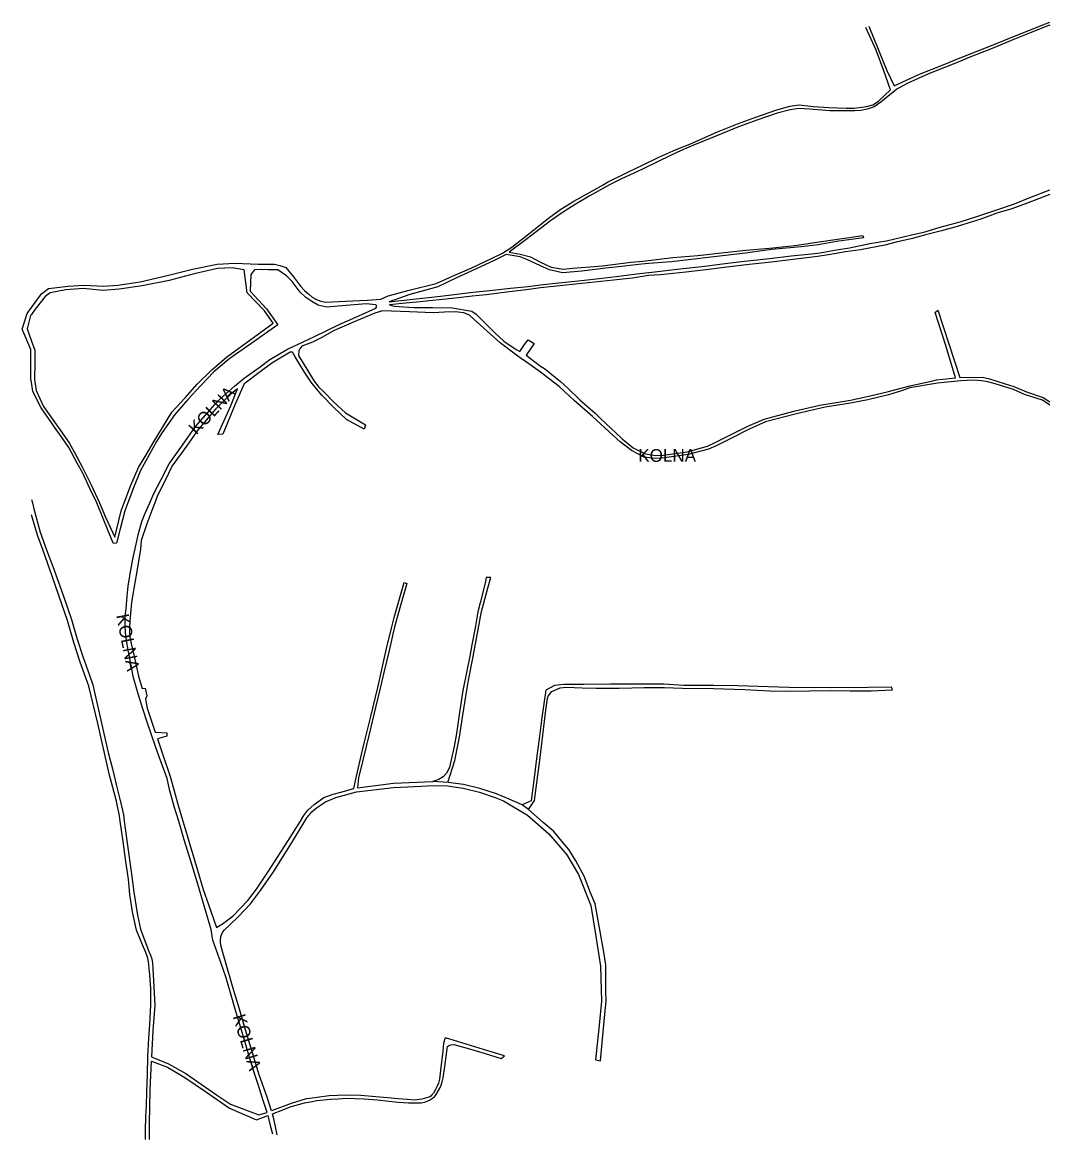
# Model space of a CAD drawing. Extents: x -304109 to -273954, y 21500 to 39796.
# Drawn here: x -301607 to -300800, y 28505 to 29378 of the extents above; entities that cross this region are included whole.
import ezdxf

# ---------------------------------------------------------------- set-up
doc = ezdxf.new("R2010")
doc.units = 0
doc.layers.add('krawedzie_ulic', color=7, linetype='Continuous')
doc.layers.add('nazwy_ulic', color=7, linetype='Continuous')

msp = doc.modelspace()

# ---------------------------------------------------------------- linework, layer by layer
at = {"layer": 'krawedzie_ulic'}
for points in [[(-300800, 29375.362), (-300803.619, 29374.008), (-300815.985, 29369.077), (-300827.818, 29364.198), (-300845.288, 29357.072), (-300862.758, 29350.123), (-300871.949, 29346.368), (-300881.954, 29342.306), (-300892.669, 29338.014), (-300900.515, 29334.771), (-300912.144, 29329.588), (-300920.165, 29324.92), (-300932.673, 29314.705), (-300938.002, 29311.034), (-300943.488, 29309.193), (-300948.314, 29308.319), (-300953.269, 29307.901), (-300959.673, 29307.989), (-300972.786, 29307.935), (-300988.647, 29309.248), (-300997.06, 29309.89), (-301003.97, 29308.859), (-301014.231, 29306.169), (-301030.179, 29300.57), (-301044.578, 29295.432), (-301062.352, 29288.152), (-301081.777, 29280.259), (-301092.466, 29275.586), (-301106.709, 29268.619), (-301120.037, 29262.06), (-301136.566, 29254.528), (-301145.985, 29250), (-301161.805, 29240.945), (-301172.943, 29234.539), (-301182.709, 29228.212), (-301192.221, 29221.682), (-301200, 29215.657), (-301211.432, 29206.854), (-301224.678, 29196.888), (-301216.042, 29195.386), (-301207.992, 29193.328), (-301200, 29189.135), (-301191.696, 29185.321), (-301182.19, 29183.744), (-301174.696, 29184.373), (-301151.299, 29186.364), (-301129.074, 29189.19), (-301119.624, 29190.027), (-301096.153, 29192.73), (-301076.542, 29194.279), (-301060.234, 29196.2), (-301038.694, 29198.542), (-301020.124, 29200.063), (-301000.234, 29202.274), (-300982.913, 29204.935), (-300946.947, 29210.109), (-300946.282, 29208.281), (-300967.592, 29205.355), (-300982.068, 29202.676), (-300995.404, 29201.295), (-301018.597, 29199.178), (-301039.069, 29196.305), (-301057.18, 29194.099), (-301077.221, 29191.685), (-301097.186, 29189.322), (-301114.969, 29187.981)], [(-300942.197, 29374.496), (-300934.943, 29356.497), (-300928.149, 29339.742), (-300922.33, 29327.533), (-300902.4, 29336.825), (-300883.787, 29344.208), (-300871.802, 29349.011), (-300849.736, 29357.799), (-300836.202, 29363.215), (-300818.504, 29370.266), (-300803.344, 29376.295), (-300800, 29377.624)], [(-301173.813, 29236.925), (-301161.685, 29243.791), (-301150.915, 29250), (-301147.514, 29252.015), (-301131.037, 29260.029), (-301119.866, 29265.312), (-301107.756, 29271.36), (-301093.589, 29277.692), (-301082.822, 29281.806), (-301063.272, 29290.462), (-301061.037, 29291.433), (-301045.243, 29297.717), (-301030.997, 29303.135), (-301014.389, 29308.735), (-301004.204, 29311.603), (-300996.989, 29312.635), (-300987.609, 29311.588), (-300985.703, 29311.439), (-300973.529, 29310.576), (-300959.932, 29310.072), (-300953.807, 29310.111), (-300944.026, 29311.402), (-300939.048, 29312.785), (-300934.479, 29315.641), (-300925.043, 29324.478), (-300930.334, 29339.331), (-300936.467, 29355.757), (-300944.482, 29373.348)], [(-301193.114, 29183.234), (-301200, 29186.163), (-301210.769, 29191.33), (-301216.049, 29193.303), (-301227.149, 29195.27), (-301236.364, 29190.397), (-301254.587, 29181.972), (-301266.039, 29176.877), (-301280.649, 29169.812), (-301302.727, 29163.634), (-301319.061, 29157.844), (-301300.172, 29160.018), (-301278.765, 29162.514), (-301267.884, 29163.8), (-301253.215, 29165.505), (-301239.843, 29166.909), (-301223.547, 29168.685), (-301209.895, 29170.14), (-301200, 29171.276), (-301188.31, 29172.548), (-301175.482, 29173.927), (-301165.423, 29175.02), (-301154.069, 29176.294), (-301140.632, 29177.904), (-301124.528, 29179.901), (-301110.252, 29181.665), (-301095.113, 29183.33), (-301083.175, 29184.733), (-301071.007, 29186.06), (-301057.012, 29187.925), (-301042.126, 29189.589), (-301020.256, 29192.058), (-301003.212, 29194.16), (-300987.209, 29195.776), (-300980.299, 29196.48), (-300969.048, 29198.44), (-300957.315, 29200.426), (-300941.417, 29203.77), (-300928.413, 29205.785), (-300908.683, 29210.714), (-300899.058, 29212.593), (-300886.034, 29216.692), (-300870.469, 29220.899), (-300856.505, 29225.28), (-300842.339, 29229.915), (-300827.792, 29234.831), (-300814.822, 29240.15), (-300800.023, 29245.854)], [(-300800, 29242.271), (-300817.707, 29235.441), (-300829.816, 29231.116), (-300841.698, 29227.528), (-300854.238, 29222.872), (-300861.017, 29220.796), (-300872.746, 29217.26), (-300885.137, 29213.823), (-300897.681, 29210.488), (-300907.812, 29207.845), (-300920.636, 29204.814), (-300929.625, 29202.58), (-300948.773, 29198.872), (-300960.609, 29197.14), (-300973.74, 29194.921), (-300982.502, 29193.501), (-301001.629, 29191.14), (-301018.699, 29189.216), (-301036.277, 29187.342), (-301053.626, 29185.291), (-301072.295, 29182.956), (-301085.834, 29181.372), (-301105.723, 29179.06), (-301115.149, 29178.655), (-301127.695, 29176.641), (-301142.708, 29175.052), (-301157.72, 29173.363), (-301172.631, 29171.775), (-301189.93, 29169.977), (-301200, 29168.863), (-301211.047, 29167.374), (-301222.437, 29166.065), (-301230.751, 29164.975), (-301242.7, 29163.565), (-301253.886, 29162.357), (-301266.75, 29160.875), (-301279.588, 29159.469), (-301294.638, 29157.892), (-301308.773, 29156.591), (-301318.586, 29155.506), (-301314.904, 29154.554), (-301299.71, 29153.463), (-301284.792, 29153.414), (-301269.442, 29153.186), (-301253.973, 29150.697), (-301250.677, 29148.273), (-301235.881, 29133.642), (-301228.811, 29127.167), (-301219.149, 29120.504), (-301216.409, 29118.946), (-301212.681, 29124.548), (-301209.747, 29128.197), (-301204.953, 29125.285), (-301211.437, 29115.957), (-301200, 29107.536), (-301196.957, 29105.594), (-301184.252, 29095.386), (-301178.929, 29090.393), (-301169.123, 29081.016), (-301160.897, 29073.668), (-301157.23, 29070.501), (-301152.645, 29066.167), (-301140.929, 29055.042), (-301135.835, 29050.227), (-301127.179, 29043.362), (-301117.511, 29038.584), (-301109.759, 29037.384), (-301103.331, 29037.502), (-301084.992, 29040.09), (-301068.844, 29044.603), (-301063.337, 29047.26), (-301037.199, 29060.362), (-301024.305, 29065.756), (-300999.904, 29072.247), (-300980.63, 29076.794), (-300956.451, 29080.667), (-300944.414, 29083.391), (-300927.655, 29087.347), (-300910.033, 29092.093), (-300891.774, 29095.824), (-300889.108, 29096.593), (-300873.994, 29098.283), (-300881.605, 29123.7), (-300890.03, 29149.623), (-300887.901, 29151.458), (-300879.245, 29124.926), (-300870.641, 29098.495), (-300853.211, 29098.742), (-300848.279, 29097.764), (-300835.005, 29093.656), (-300828.19, 29091.437), (-300818.321, 29087.345), (-300805.275, 29082.855), (-300800, 29079.439)], [(-301229.839, 29196.32), (-301222.684, 29200.845), (-301209.232, 29211.369), (-301200, 29218.706), (-301193.827, 29223.66), (-301184.138, 29230.648), (-301173.813, 29236.925)], [(-301368.385, 29135.217), (-301358.153, 29140.113), (-301345.123, 29145.913), (-301329.42, 29153.077), (-301328.924, 29153.68), (-301328.784, 29154.449), (-301329.037, 29155.188), (-301329.463, 29155.617), (-301336.906, 29156.48), (-301352.769, 29155.16), (-301368.148, 29153.838), (-301374.7, 29155.434), (-301379.825, 29158.246), (-301384.441, 29161.385), (-301388.85, 29165.566), (-301395.152, 29173.843), (-301399.738, 29178.329), (-301406.483, 29183.026), (-301413.726, 29183.075), (-301420.003, 29183.248), (-301424.73, 29183.111), (-301427.511, 29179.538), (-301428.086, 29166.304), (-301415.219, 29152.594), (-301406.313, 29140.015), (-301414.285, 29134.402), (-301427.505, 29124.918), (-301440.545, 29115.993), (-301445.155, 29112.604), (-301456.749, 29102.963), (-301467.024, 29092.352), (-301476.996, 29081.181), (-301487.351, 29069.452), (-301497.281, 29055.335), (-301501.776, 29048.312), (-301510.339, 29032.488), (-301514.173, 29025.412), (-301519.858, 29011.941), (-301524.368, 29000), (-301526.718, 28993.706), (-301530.163, 28979.563), (-301533.035, 28968.493), (-301535.604, 28968.021), (-301536.861, 28971.001), (-301543.014, 28986.407), (-301548.689, 29000), (-301554.066, 29011.418), (-301559.722, 29023.275), (-301564.068, 29031.342), (-301570.51, 29043.532), (-301577.746, 29053.869), (-301580.479, 29057.765), (-301583.515, 29061.992), (-301592.446, 29074.825), (-301598.786, 29087.421), (-301600, 29094.868), (-301600.503, 29097.44), (-301600.489, 29110.474), (-301600.462, 29120.484), (-301607.221, 29136.372), (-301603.428, 29148.824), (-301600, 29153.502), (-301591.963, 29164.247), (-301586.486, 29168.37), (-301571.206, 29170.149), (-301558.699, 29171.15), (-301543.148, 29170.388), (-301532.116, 29171.114), (-301514.598, 29173.75), (-301493.337, 29178.609), (-301473.447, 29183.574), (-301454.095, 29187.525), (-301440.242, 29188.217), (-301421.895, 29187.572), (-301409.112, 29187.556), (-301404.922, 29186.501), (-301400.124, 29184.885), (-301394.149, 29177.574), (-301388.58, 29170.316), (-301385.592, 29166.953), (-301382.12, 29164.045), (-301379.331, 29161.75), (-301376.135, 29159.91), (-301372.657, 29158.527), (-301368.746, 29157.778), (-301353.139, 29158.565), (-301336.211, 29159.323), (-301325.586, 29159.949), (-301319.834, 29162.572), (-301303.25, 29167.218), (-301282.013, 29172.28), (-301266.769, 29179.166), (-301254.121, 29184.612), (-301237.934, 29192.257), (-301229.839, 29196.32)], [(-301600, 29148.065), (-301600.679, 29147.265), (-301603.353, 29136.857), (-301600, 29127.183), (-301597.413, 29119.909), (-301597.393, 29110.229), (-301597.561, 29097.071), (-301596.369, 29088.251), (-301590.512, 29075.835), (-301578.872, 29059.462), (-301570.22, 29047.087), (-301566.353, 29040.088), (-301559.911, 29027.899), (-301553.168, 29014.26), (-301546.503, 29000), (-301541.682, 28988.765), (-301534.539, 28973.024), (-301529.588, 28993.922), (-301527.189, 29000), (-301521.834, 29013.853), (-301515.996, 29027.832), (-301509.149, 29039.089), (-301504.295, 29047.228), (-301489.632, 29071.264), (-301479.329, 29082.636), (-301469.664, 29093.402), (-301458.319, 29104.543), (-301446.624, 29114.387), (-301440.025, 29119.497), (-301428.284, 29127.741), (-301410.197, 29141.248), (-301416.902, 29150.948), (-301430.606, 29165.042), (-301432.811, 29183.162), (-301442.21, 29184.565), (-301453.902, 29184.146), (-301472.162, 29179.963), (-301491.773, 29174.793), (-301512.905, 29170.67), (-301530.958, 29167.859), (-301543.871, 29166.859), (-301559.318, 29168.332), (-301572.994, 29167.513), (-301585.352, 29165.165), (-301589.072, 29162.256), (-301596.956, 29152.12), (-301600, 29148.065)], [(-301114.969, 29187.981), (-301120.71, 29187.61), (-301133.97, 29186.052), (-301148.703, 29184.363), (-301167.525, 29182.155), (-301182.843, 29180.82), (-301193.114, 29183.234)], [(-300956.496, 29078.253), (-300976.434, 29075.28), (-300999.086, 29070.09), (-301023.207, 29063.599), (-301036.049, 29057.849), (-301048.966, 29051.362), (-301062.213, 29044.9), (-301068.025, 29042.217), (-301084.047, 29038.136), (-301102.588, 29035.395), (-301109.981, 29034.843), (-301118.673, 29035.913), (-301128.647, 29041.148), (-301137.557, 29047.986), (-301143.211, 29053.232), (-301159.154, 29067.879), (-301173.746, 29080.471), (-301185.538, 29091.494), (-301200, 29102.837), (-301209.298, 29109.294), (-301217.971, 29115.293), (-301231.712, 29125.703), (-301247.146, 29139.573), (-301252.164, 29144.213), (-301255.762, 29147.527), (-301260.381, 29149.397), (-301267.038, 29150.104), (-301275.374, 29149.852), (-301284.321, 29149.424), (-301303.074, 29150.196), (-301324.318, 29150.875), (-301330.322, 29148.99), (-301344.649, 29142.939), (-301362.081, 29135.476), (-301371.883, 29130.072), (-301379.138, 29126.183), (-301387.458, 29123.136), (-301389.015, 29121.007), (-301389.96, 29119.359), (-301390.149, 29115.879), (-301382.918, 29103.814), (-301377.861, 29095.643), (-301374.114, 29091.058), (-301370.237, 29087.336), (-301362.512, 29079.207), (-301353.16, 29070.742), (-301337.433, 29061.317), (-301338.715, 29057.841), (-301352.592, 29065.482), (-301362.601, 29075.143), (-301371.568, 29084.394), (-301376.025, 29089.616), (-301380.252, 29094.914), (-301385.463, 29102.705), (-301392.719, 29114.719), (-301394.919, 29118.334), (-301396.85, 29118.391), (-301411.033, 29109.698), (-301421.223, 29102.11), (-301432.175, 29094.194), (-301432.991, 29093.562), (-301440.03, 29077.529), (-301449.634, 29054.036), (-301453.472, 29053.794), (-301443.67, 29075.763), (-301438.111, 29089.641), (-301440.073, 29088.072), (-301443.436, 29085.517), (-301449.758, 29079.187), (-301455.367, 29073.591), (-301463.988, 29063.482), (-301468.937, 29057.757), (-301478.127, 29044.628), (-301489.332, 29029.168), (-301495.522, 29016.613), (-301500.867, 29005.884), (-301502.943, 29000), (-301505.296, 28994.118), (-301509.41, 28983.562), (-301513.842, 28970.516), (-301514.204, 28963.731), (-301516.972, 28947.678), (-301520.703, 28926.826), (-301521.285, 28921.744), (-301522.456, 28910.336), (-301522.634, 28907.881), (-301522.855, 28901.086), (-301522.877, 28898.971), (-301522.619, 28894.781), (-301521.964, 28890.634), (-301519.622, 28880.558), (-301515.761, 28864.043), (-301512.96, 28854.32), (-301510.571, 28854.513), (-301509.404, 28848.483)], [(-301432.799, 29097.981), (-301420.343, 29106.934), (-301412.651, 29112.599), (-301398.901, 29120.76), (-301386.558, 29126.436), (-301377.701, 29130.624), (-301368.385, 29135.217)], [(-301600, 29002.752), (-301599.186, 29000), (-301598.137, 28995.425), (-301593.14, 28977.1), (-301588.072, 28963.173), (-301583.102, 28950.034), (-301578.637, 28937.711), (-301574.725, 28926.636), (-301568.533, 28908.383), (-301563.98, 28893.06), (-301559.521, 28879.466), (-301554.482, 28864.598), (-301551.62, 28857.163), (-301548.86, 28844.339), (-301546.073, 28831.591), (-301543.084, 28818.792), (-301539.57, 28804.008), (-301536.027, 28789.986), (-301533.309, 28778.814), (-301530.69, 28768.33), (-301528.621, 28759.754), (-301527.576, 28754.996), (-301527.04, 28750), (-301524.432, 28730.886), (-301521.593, 28710.392), (-301519.455, 28694.252), (-301516.632, 28676.3), (-301514.423, 28665.242), (-301507.657, 28647.541), (-301506.375, 28644.779), (-301505.499, 28641.998), (-301504.837, 28638.431), (-301504.515, 28634.209), (-301503.086, 28605.526), (-301504.487, 28585.267), (-301505.661, 28564.954), (-301492.219, 28559.462), (-301478.732, 28551.81), (-301454.725, 28535.122), (-301443.675, 28527.604), (-301421.304, 28519.273), (-301414.898, 28521.245), (-301417.993, 28530.714), (-301422.078, 28543.856), (-301425.976, 28555.826), (-301429.797, 28567.922), (-301432.947, 28578.84), (-301436.295, 28590.219), (-301439.809, 28602.361), (-301443.494, 28615.066), (-301447.384, 28627.62), (-301451.049, 28638.113), (-301457.5, 28656.547), (-301458.779, 28665.026), (-301464.313, 28683.599), (-301469.794, 28702.299), (-301475.771, 28721.895), (-301479.902, 28735.393), (-301484.251, 28750), (-301487.957, 28761.605), (-301491.452, 28774.991), (-301493.471, 28783.414), (-301499.566, 28800.473), (-301502.425, 28808.543), (-301505.96, 28818.727), (-301508.894, 28827.052), (-301512.727, 28838.966), (-301516.055, 28850.038), (-301519.705, 28862.739), (-301521.941, 28873.654), (-301523.803, 28883.093), (-301525.584, 28893.396), (-301525.968, 28898.253), (-301526.272, 28903.948), (-301526.265, 28910.964), (-301525.653, 28916.782), (-301524.87, 28926.844), (-301524.096, 28934.721), (-301522.502, 28944.272), (-301520.262, 28955.853), (-301517.275, 28969.845), (-301516.261, 28974.899), (-301513.289, 28985.435), (-301510.692, 28992.032), (-301506.908, 29000), (-301503.76, 29007.316), (-301498.108, 29018.374), (-301491.843, 29030.725), (-301481.225, 29045.298), (-301471.014, 29059.974), (-301459.485, 29073.198), (-301456.016, 29077.2), (-301451.962, 29081.633), (-301440.468, 29091.833), (-301432.799, 29097.981)], [(-300869.846, 29095.854), (-300888.162, 29094.181), (-300909.851, 29090.315), (-300916.452, 29088.113), (-300926.633, 29085.037), (-300942.934, 29080.905), (-300956.496, 29078.253)], [(-300800, 29076.847), (-300805.753, 29080.771), (-300819.942, 29085.105), (-300828.566, 29089.2), (-300842.856, 29093.509), (-300848.73, 29095.044), (-300853.636, 29095.845), (-300859.811, 29096.312), (-300869.846, 29095.854)], [(-301510.38, 28500), (-301510.43, 28507.336), (-301510.052, 28517.978), (-301509.68, 28526.435), (-301509.323, 28537.458), (-301508.701, 28551.019), (-301508.509, 28564.789), (-301507.692, 28579.567), (-301507.01, 28590.231), (-301506.06, 28605.49), (-301506.083, 28611.106), (-301506.209, 28618.451), (-301507.074, 28629.263), (-301508.097, 28639.72), (-301508.619, 28642.395), (-301510.055, 28646.887), (-301512.716, 28652.844), (-301517.509, 28664.394), (-301520.533, 28678.919), (-301522.633, 28692.313), (-301523.735, 28704.347), (-301525.826, 28718.402), (-301527.895, 28733.956), (-301530.343, 28750), (-301530.68, 28754.12), (-301533.117, 28765.621), (-301538.885, 28787.279), (-301542.793, 28804.759), (-301547.823, 28826.846), (-301554.827, 28856.186), (-301561.65, 28875.001), (-301566.636, 28890.326), (-301571.713, 28907.558), (-301578.559, 28927.213), (-301583.798, 28942.488), (-301590.87, 28962.576), (-301595.235, 28974.796), (-301600, 28990.552)], [(-301500.846, 28814.764), (-301497.238, 28803.792), (-301490.748, 28784.19), (-301484.924, 28763.498), (-301480.922, 28750), (-301479.006, 28743.106), (-301474.999, 28729.813), (-301470.847, 28716.01), (-301465, 28696.213), (-301460.599, 28683.854), (-301454.539, 28666.595), (-301449.826, 28669.301), (-301441.53, 28675.619), (-301429.928, 28687.609), (-301423.223, 28696.488), (-301413.748, 28710.794), (-301398.683, 28734.223), (-301388.685, 28750), (-301386.021, 28754.36), (-301382.723, 28758.768), (-301377.773, 28763.169), (-301370.176, 28768.524), (-301362.846, 28771.16), (-301357.019, 28772.862), (-301346.714, 28775.765), (-301345.492, 28781.758), (-301344.662, 28785.415), (-301339.866, 28805.856), (-301337.743, 28814.387), (-301333.599, 28831.095), (-301327.689, 28856.183), (-301324.834, 28869.134), (-301321.021, 28885.639), (-301316.953, 28902.728), (-301314.937, 28910.04), (-301307.109, 28937.534), (-301304.978, 28936.813), (-301309.497, 28921.251), (-301314.793, 28902.668), (-301318.919, 28884.206), (-301323.065, 28866.863), (-301325.811, 28855.64), (-301329.673, 28839.364), (-301334.701, 28818.288), (-301339.441, 28798.915), (-301342.941, 28784.035), (-301343.764, 28776.311), (-301325.509, 28778.644), (-301315.62, 28779.743), (-301284.74, 28781.282)], [(-301272.752, 28780.468), (-301267.257, 28797.777), (-301263.717, 28815.885), (-301260.994, 28833.26), (-301258.401, 28849.847), (-301256.673, 28860.821), (-301253.105, 28879.462), (-301246.461, 28914.664), (-301241.086, 28933.984), (-301239.019, 28941.346), (-301242.678, 28941.312), (-301243.638, 28936.995), (-301247.42, 28921.455), (-301249.181, 28914.346), (-301251.399, 28902.002), (-301253.951, 28888.643), (-301255.544, 28879.55), (-301260.979, 28852.731), (-301263.389, 28837.185), (-301266.015, 28818.971), (-301267.969, 28808.685), (-301270.127, 28798.07), (-301271.679, 28792.154), (-301273.885, 28787.792), (-301276.593, 28784.728), (-301279.88, 28782.709), (-301284.74, 28781.282)], [(-301209.458, 28759.269), (-301204.912, 28766.145), (-301200.371, 28800.099), (-301195.885, 28837.156), (-301194.574, 28846.341), (-301194.086, 28848.317), (-301191.132, 28851.934), (-301184.581, 28854.733), (-301179.843, 28855.373), (-301167.447, 28854.727), (-301155.96, 28854.502), (-301138.163, 28854.588), (-301118.278, 28854.948), (-301102.719, 28855.017), (-301088.643, 28854.549), (-301064.09, 28854.278), (-301039.698, 28853.399), (-301020.291, 28852.444), (-301004.586, 28852.104), (-300973.107, 28852.542), (-300956.889, 28852.499), (-300940.315, 28852.4), (-300923.575, 28853.265), (-300924.357, 28855.311), (-300942.561, 28855.13), (-300971.853, 28854.76), (-301005.049, 28855.06), (-301044.943, 28856.225), (-301064.003, 28856.616), (-301087.389, 28856.717), (-301103.239, 28857.567), (-301145.083, 28857.541), (-301165.982, 28857.4), (-301181.389, 28857.329), (-301189.18, 28856.532), (-301195.998, 28852.923), (-301198.922, 28831.455), (-301200.977, 28816.84), (-301203.13, 28799.225), (-301205.379, 28782.019), (-301207.303, 28766.029), (-301214.407, 28762.803)], [(-301509.404, 28848.483), (-301510.484, 28845.743), (-301508.941, 28838.771), (-301502.804, 28819.857), (-301493.557, 28819.485), (-301493.57, 28816.689), (-301500.846, 28814.764)], [(-301210.224, 28754.63), (-301193.415, 28740.136), (-301179.333, 28723.546), (-301170.217, 28708.05), (-301160.421, 28683.897), (-301156.955, 28661.366), (-301152.923, 28636.029), (-301152.229, 28608.506), (-301153.891, 28589.765), (-301156.75, 28562.6), (-301153.001, 28561.73), (-301150.181, 28592.963), (-301148.612, 28608.959), (-301148.855, 28616.286), (-301148.838, 28637.188), (-301150.21, 28647.126), (-301153.265, 28663.293), (-301157.047, 28685.117), (-301160.677, 28693.665), (-301165.713, 28706.71), (-301172.439, 28718.916), (-301177.796, 28727.642), (-301189.874, 28742.269), (-301197.905, 28749.053), (-301209.491, 28759.298), (-301214.52, 28762.883), (-301224.672, 28767.309), (-301234.673, 28771.58), (-301247.668, 28775.625), (-301260.485, 28778.809), (-301272.725, 28780.466), (-301284.74, 28781.282)], [(-301406.936, 28503.681), (-301409.456, 28516.14), (-301410.643, 28520.248), (-301402.47, 28523.263), (-301396.722, 28525.498), (-301385.497, 28528.676), (-301380.758, 28529.552), (-301375.688, 28530.551), (-301365.432, 28531.709), (-301358.973, 28532.003), (-301352.692, 28532.376), (-301346.164, 28532.212), (-301338.647, 28531.882), (-301328.495, 28531.059), (-301319.131, 28530.17), (-301311.519, 28529.382), (-301303.778, 28528.769), (-301297.986, 28528.641), (-301293.842, 28528.813), (-301290.351, 28529.554), (-301287.31, 28530.733), (-301283.434, 28533.577), (-301281.96, 28535.413), (-301279.047, 28540.227), (-301278.123, 28542.679), (-301277.402, 28545.185), (-301276.593, 28548.503), (-301275.301, 28557.329), (-301273.099, 28573.079), (-301272.459, 28573.426), (-301270.388, 28574.313), (-301268.123, 28574.588), (-301257.769, 28571.805), (-301243.498, 28567.522), (-301230.924, 28563.617), (-301228.251, 28565.767), (-301244.927, 28570.718), (-301272.128, 28578.936), (-301274.961, 28579.864), (-301276.214, 28575.611), (-301276.91, 28569.471), (-301278.568, 28554.501), (-301279.455, 28547.373), (-301280.337, 28544.259), (-301281.497, 28541.251), (-301282.828, 28538.702), (-301284.028, 28536.482), (-301285.319, 28535.051), (-301286.247, 28534.098), (-301287.606, 28533.176), (-301289.622, 28532.568), (-301293.194, 28531.549), (-301298.716, 28530.937), (-301304.784, 28531.349), (-301311.762, 28531.977), (-301320.239, 28532.752), (-301332.217, 28533.828), (-301341.127, 28534.456), (-301353.013, 28534.845), (-301366.033, 28534.131), (-301381.408, 28532.127), (-301384.207, 28531.86), (-301395.971, 28528.308), (-301411.348, 28522.569), (-301414.833, 28533.213), (-301421.118, 28550.704), (-301427.19, 28570.784), (-301432.071, 28586.985), (-301436.432, 28602.214), (-301441.944, 28620.534), (-301446.94, 28637.575), (-301450.164, 28648.749), (-301451.012, 28651.554), (-301451.471, 28654.449), (-301451.55, 28656.848), (-301451.19, 28659.17), (-301450.442, 28661.398), (-301449.328, 28663.466), (-301448.675, 28664.382), (-301444.374, 28668.44), (-301437.191, 28675.179), (-301428.006, 28685.118), (-301419.909, 28695.427), (-301409.742, 28710.207), (-301395.605, 28732.683), (-301385.179, 28750), (-301383.514, 28752.595), (-301379.579, 28757.255), (-301376.032, 28760.441), (-301368.972, 28765.138), (-301360.799, 28768.583), (-301344.491, 28772.984), (-301315.635, 28776.439), (-301293.524, 28777.534), (-301284.603, 28777.952)], [(-301284.603, 28777.952), (-301273.22, 28777.824), (-301260.829, 28775.913), (-301247.909, 28772.855), (-301235.734, 28768.698), (-301229.066, 28765.901), (-301210.224, 28754.63)], [(-301507.358, 28500), (-301507.36, 28512.478), (-301506.584, 28538.921), (-301505.759, 28561.576), (-301493.146, 28556.807), (-301479.435, 28548.77), (-301463.127, 28537.548), (-301444.302, 28524.538), (-301423.213, 28515.385), (-301414.322, 28518.849), (-301412.322, 28511.021), (-301410.508, 28504.491)]]:
    msp.add_lwpolyline(points, dxfattribs=at)

# ---------------------------------------------------------------- texts
at = {"layer": 'nazwy_ulic'}
for rotation, p in [(46.285467, (-301470.316, 29053.043)), (281.119319, (-301533.442, 28911.754)), (286.815103, (-301441.9, 28596.617))]:
    msp.add_text('KOLNA', height=10, rotation=rotation, dxfattribs=at).set_placement(p)
msp.add_text('KOLNA', height=10, dxfattribs=at).set_placement((-301123.247, 29032.288))

doc.saveas('drawing.dxf')
